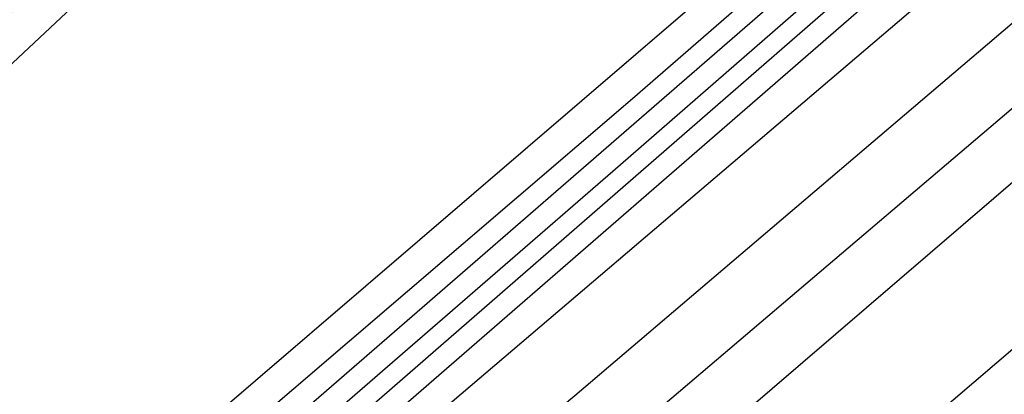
# Model space of a CAD drawing. Extents: x 3249832 to 3255657, y 13789405 to 13793316.
# Tile 798 of 1056: x 3253208.856 to 3253210.459, y 13791256.553 to 13791257.165. Entities that reach past the tile are written whole.
import ezdxf

# ---------------------------------------------------------------- set-up
doc = ezdxf.new("R2010")
doc.units = 0
doc.header["$LTSCALE"] = 100
doc.header["$MEASUREMENT"] = 0
for name, color, linetype in [('GRATIO_03231_CON', 1, 'CONTINUOUS'), ('GRATIO_0323_ICON', 1, 'CONTINUOUS'), ('TARGETS_EAST', 7, 'CONTINUOUS')]:
    doc.layers.add(name, color=color, linetype=linetype)

# ---------------------------------------------------------------- blocks, each defined once
blk = doc.blocks.new('Gratio_032316_contours')
at = {"layer": 'GRATIO_03231_CON', "color": 5, "linetype": 'Continuous', "flags": 128}
blk.add_lwpolyline([(3253201.6585, 13791249.0562), (3253208.7399, 13791255.1436), (3253214.639, 13791260.1955), (3253217.7084, 13791262.7688), (3253218.7561, 13791263.5746), (3253219.2039, 13791263.8623)], dxfattribs=at)
at = {"layer": 'GRATIO_03231_CON', "color": 1, "linetype": 'Continuous', "flags": 128}
for points in [[(3253201.4718, 13791249.2034), (3253206.4257, 13791253.4194), (3253215.3463, 13791261.091), (3253225.9004, 13791270.1944), (3253234.8639, 13791277.9291), (3253239.86, 13791282.2289), (3253241.9, 13791283.9634), (3253242.8421, 13791284.7366), (3253244.153, 13791285.8159), (3253245.7322, 13791287.1241), (3253247.0877, 13791288.2474), (3253247.9417, 13791288.9562), (3253248.8734, 13791289.7563), (3253250.6766, 13791291.3376), (3253253.8181, 13791294.1039), (3253257.4579, 13791297.3151), (3253260.4294, 13791299.9452), (3253262.1013, 13791301.4393), (3253263.9852, 13791303.1272), (3253268.1279, 13791306.8098), (3253275.7778, 13791313.586), (3253284.9892, 13791321.7458), (3253293.0173, 13791328.8768), (3253297.7719, 13791333.1433)], [(3253201.5308, 13791249.452), (3253203.3764, 13791251.006), (3253205.7622, 13791253.0041), (3253210.9337, 13791257.4141), (3253220.2072, 13791265.3949), (3253231.1821, 13791274.8703), (3253240.5289, 13791282.9557), (3253245.7489, 13791287.484), (3253247.6673, 13791289.1583), (3253247.9408, 13791289.3993), (3253248.125, 13791289.5479), (3253249.3736, 13791290.6266), (3253252.7395, 13791293.5783), (3253258.7542, 13791298.8829), (3253265.863, 13791305.1692), (3253271.9894, 13791310.6032), (3253275.5609, 13791313.7963), (3253277.0209, 13791315.1417), (3253277.3163, 13791315.4783), (3253277.3163, 13791315.4783), (3253277.4125, 13791315.6585), (3253278.3483, 13791316.5896), (3253281.1803, 13791319.1927), (3253286.5431, 13791324.0173)], [(3253201.9935, 13791249.9231), (3253205.3991, 13791252.872), (3253207.4593, 13791254.6196), (3253209.7597, 13791256.5517), (3253214.4531, 13791260.5545), (3253222.8321, 13791267.7659)], [(3253200.9004, 13791249.0216), (3253205.4478, 13791252.9775), (3253209.2674, 13791256.292), (3253211.5422, 13791258.2333), (3253213.7571, 13791260.0993), (3253217.9725, 13791263.6949), (3253225.4569, 13791270.1371), (3253234.3111, 13791277.7898), (3253241.8442, 13791284.3286), (3253246.0372, 13791288.0069), (3253247.5597, 13791289.3882), (3253247.7532, 13791289.6138), (3253247.7353, 13791289.6352), (3253247.7269, 13791289.6458), (3253247.7245, 13791289.6493), (3253247.7245, 13791289.6493), (3253247.9411, 13791289.8416), (3253249.4539, 13791291.1868), (3253253.5563, 13791294.8409), (3253261.0456, 13791301.516), (3253270.7349, 13791310.1479), (3253280.9411, 13791319.2283), (3253289.806, 13791327.1027)], [(3253202.1519, 13791250.2124), (3253206.8478, 13791254.2857), (3253212.3564, 13791259.0864), (3253217.004, 13791263.1319), (3253219.708, 13791265.4607), (3253221.752, 13791267.1944), (3253225.0114, 13791269.9757), (3253230.707, 13791274.8789), (3253237.4433, 13791280.7056), (3253243.1702, 13791285.6892), (3253246.3505, 13791288.5012), (3253247.4974, 13791289.5664), (3253247.6367, 13791289.7476), (3253247.7168, 13791289.8495), (3253248.3759, 13791290.4438), (3253250.1747, 13791292.0442), (3253250.1747, 13791292.0442), (3253253.6173, 13791295.1093), (3253258.9808, 13791299.8795), (3253266.4855, 13791306.5404), (3253275.6358, 13791314.6499), (3253283.072, 13791321.2554)], [(3253201.8674, 13791250.0552), (3253204.7192, 13791252.4869), (3253209.8215, 13791256.9177), (3253215.8108, 13791262.1408), (3253220.8723, 13791266.5519)], [(3253219.8032, 13791266.733), (3253210.5714, 13791258.7408), (3253205.3858, 13791254.171), (3253203.4376, 13791252.3408), (3253203.1064, 13791251.8783), (3253203.0434, 13791251.6434), (3253202.9858, 13791251.4225), (3253202.9424, 13791251.2339), (3253203.0813, 13791251.2336), (3253204.2077, 13791252.128), (3253207.2864, 13791254.7615), (3253212.7951, 13791259.5497), (3253219.2651, 13791265.1952)], [(3253221.1918, 13791267.9245), (3253212.4279, 13791260.3373), (3253207.5052, 13791255.9991), (3253205.6557, 13791254.2617), (3253205.3412, 13791253.8227), (3253205.2814, 13791253.5996), (3253205.2267, 13791253.3899), (3253205.1855, 13791253.2109), (3253205.3375, 13791253.2282), (3253206.548, 13791254.2008), (3253209.8536, 13791257.036), (3253215.7688, 13791262.1818), (3253222.7194, 13791268.2496)]]:
    blk.add_lwpolyline(points, dxfattribs=at)
at = {"layer": 'GRATIO_0323_ICON', "color": 7, "linetype": 'Continuous', "flags": 128}
for points in [[(3253199.5847, 13791247.9379), (3253203.8741, 13791251.6536), (3253208.9021, 13791256.0319), (3253213.1357, 13791259.712), (3253215.6251, 13791261.847), (3253217.7546, 13791263.6469), (3253221.4919, 13791266.8353), (3253228.0819, 13791272.5081), (3253235.8763, 13791279.2487), (3253242.5042, 13791285.0122), (3253246.1872, 13791288.2614), (3253247.5185, 13791289.4884), (3253247.684, 13791289.693), (3253247.8258, 13791289.8479), (3253248.9112, 13791290.8188), (3253251.8637, 13791293.4443), (3253251.8637, 13791293.4443), (3253257.3309, 13791298.3131), (3253264.8578, 13791305.0137), (3253273.7133, 13791312.8843), (3253282.7209, 13791320.8763)], [(3253222.5803, 13791269.116), (3253214.2844, 13791261.9338), (3253209.6245, 13791257.8273), (3253207.8737, 13791256.1826), (3253207.5761, 13791255.767), (3253207.5195, 13791255.5558), (3253207.4677, 13791255.3573), (3253207.4287, 13791255.1879), (3253207.5938, 13791255.2229), (3253208.8883, 13791256.2736), (3253212.4208, 13791259.3105), (3253218.7425, 13791264.8138)]]:
    blk.add_lwpolyline(points, dxfattribs=at)

msp = doc.modelspace()

# ---------------------------------------------------------------- block references
at = {"layer": 'TARGETS_EAST'}
msp.add_blockref('Gratio_032316_contours', (0, 0), dxfattribs=at)

doc.saveas('drawing.dxf')
